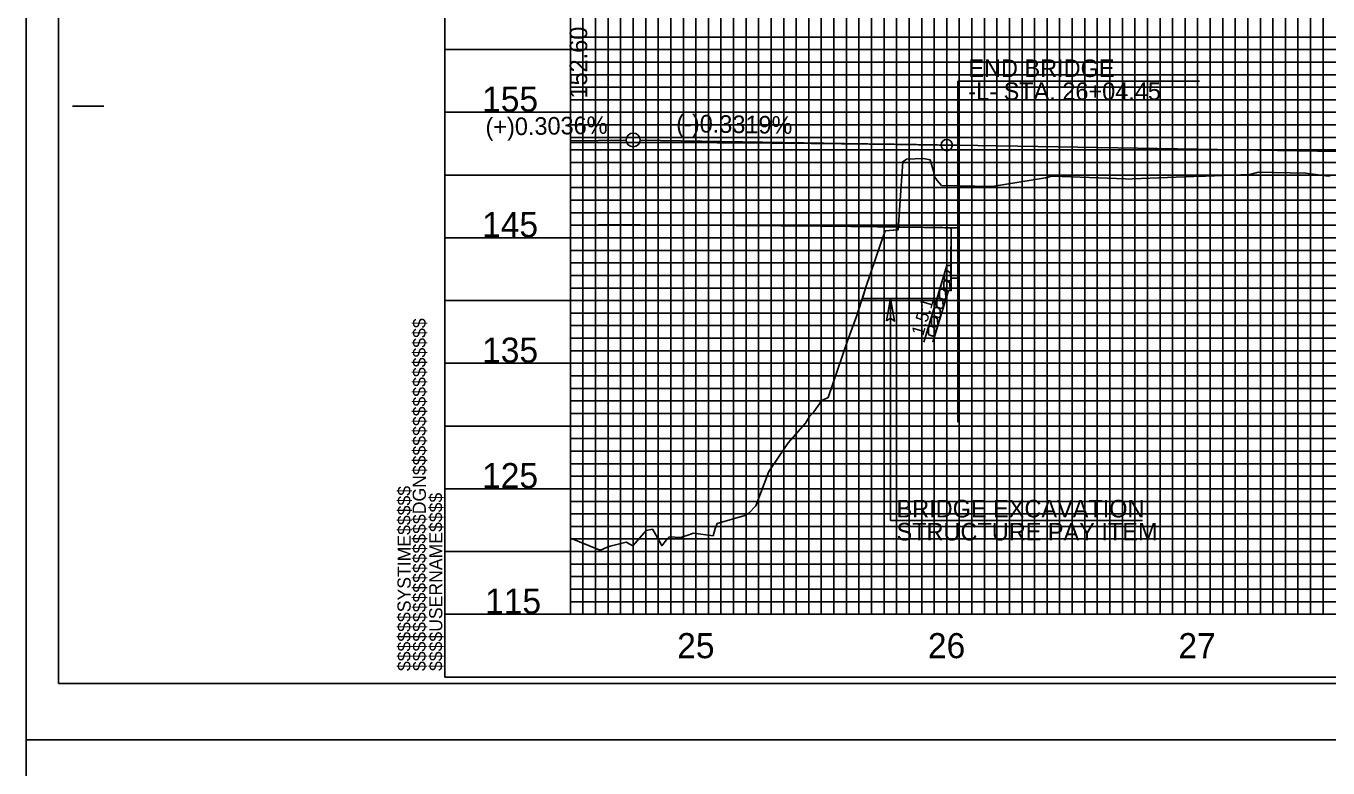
# Model space of a CAD drawing. Extents: x 573468 to 580768, y -57414 to -51768.
# Drawn here: x 578678 to 579197, y -53025 to -52729 of the extents above; entities that cross this region are included whole.
import ezdxf

# ---------------------------------------------------------------- set-up
doc = ezdxf.new("R2010")
doc.units = 0
for name, color, linetype in [('Exist Vertical Profile Ground Line', 7, 'Continuous'), ('Exist Vertical Profile Horizontal Axis Label Major', 7, 'Continuous'), ('Exist Vertical Profile Vertical Axis Label', 7, 'Continuous'), ('Prop Approach Slab Hatching', 7, 'Continuous'), ('Prop CMT Rip Rap Class B', 7, 'Continuous'), ('Prop PFL Text', 7, 'Continuous'), ('Prop Roadway Bridge', 7, 'Continuous'), ('Prop Terminator CELL', 7, 'Continuous'), ('Prop Vertical Profile Curve Label', 7, 'Continuous'), ('Prop Vertical Profile Grade', 7, 'Continuous'), ('Prop Vertical Profile Grade Label', 7, 'Continuous'), ('Prop VPI Label', 7, 'Continuous'), ('Sheet Cutting Line CELL', 7, 'Continuous'), ('Sheet DOT Grid CELL', 7, 'Continuous'), ('Sheet Layout Profile Border Port 2', 7, 'Continuous'), ('Sheet Plot Border Inside CELL', 7, 'Continuous'), ('Sheet Plot Border Outside CELL', 7, 'Continuous'), ('Sheet Profile CELL', 7, 'Continuous'), ('Sheet Profile Grid Major CELL', 7, 'Continuous'), ('Sheet Profile Grid Middle CELL', 7, 'Continuous'), ('Sheet Profile Grid Minor CELL', 7, 'Continuous')]:
    doc.layers.add(name, color=color, linetype=linetype)

msp = doc.modelspace()

# ---------------------------------------------------------------- linework, layer by layer
at = {"layer": 'Exist Vertical Profile Ground Line'}
msp.add_lwpolyline([(578895.21, -52933.21), (578906.6, -52937.82), (578907.2, -52937.92), (578907.55, -52937.89), (578908.93, -52937.19), (578911.02, -52936.43), (578917.36, -52934.84), (578919.1, -52935.81), (578920.06, -52936.26), (578925.39, -52930.2), (578927.9, -52929.68), (578928.69, -52931.01), (578931.05, -52935.23), (578931.62, -52936.26), (578933.92, -52933.39), (578934.52, -52932.7), (578939.22, -52932.91), (578940.23, -52932.62), (578940.72, -52932.42), (578941.18, -52932.25), (578944.22, -52931.2), (578952.04, -52932.24), (578952.94, -52929.43), (578953.68, -52927.34), (578964.69, -52924.14), (578966.32, -52923.29), (578969.12, -52920.38), (578974.31, -52906.72), (578982, -52895.17), (578988.93, -52887.44), (578990.56, -52884.74), (578992.21, -52882.88), (578995.41, -52878.34), (578997.99, -52877.11), (579005.59, -52854.64), (579009.42, -52844.47), (579012.95, -52833.27), (579018.64, -52816.49), (579020.62, -52810.79), (579023.82, -52810.53), (579025.81, -52810.41), (579026.5, -52800.5), (579027.66, -52783.26), (579029.19, -52782.26), (579035.98, -52781.96), (579038.56, -52782.43), (579039.95, -52787.06), (579040.21, -52788.98), (579041.45, -52790.66), (579043.15, -52792.71), (579049.57, -52792.86), (579063.37, -52793.13), (579084.61, -52789.63), (579087.12, -52789.04), (579087.64, -52789.04), (579116.5, -52790.09), (579117.51, -52790.12), (579119.3, -52790.1), (579147.13, -52788.97), (579148.33, -52788.99), (579166, -52788.28), (579169.43, -52787.38), (579188.27, -52787.84), (579196.25, -52788.86), (579197.97, -52788.85)], dxfattribs=at)
at = {"layer": 'Prop Approach Slab Hatching'}
msp.add_lwpolyline([(579041.32, -52837.67), (579011.56, -52837.67), (579012.95, -52833.27), (579018.64, -52816.49), (579020.62, -52810.79), (579025.81, -52810.41), (579025.89, -52809.32), (579046.92, -52809.55), (579046.84, -52824.6), (579045.24, -52824.6)], close=True, dxfattribs=at)
msp.add_lwpolyline([(579036.07, -52855.17), (579045.24, -52824.6), (579046.84, -52824.6), (579046.98, -52834.6), (579045.84, -52834.6), (579039.67, -52855.17)], dxfattribs=at)
at = {"layer": 'Prop CMT Rip Rap Class B'}
for points in [[(579044.53, -52826.8), (579044.37, -52827.98), (579044.37, -52830.15), (579045.88, -52830.83), (579046.88, -52830.49), (579046.72, -52827.64), (579045.71, -52826.8), (579044.53, -52826.8)], [(579044.2, -52830.7), (579044.04, -52831.87), (579044.04, -52834.05), (579045.55, -52834.72), (579046.55, -52834.39), (579046.39, -52831.54), (579045.38, -52830.7), (579044.2, -52830.7)], [(579041.43, -52837.67), (579041.27, -52838.84), (579041.27, -52841.02), (579042.78, -52841.69), (579043.78, -52841.36), (579043.62, -52838.51), (579042.61, -52837.67), (579041.43, -52837.67)], [(579042.54, -52834.07), (579042.37, -52835.24), (579042.37, -52837.42), (579043.89, -52838.09), (579044.89, -52837.75), (579044.72, -52834.9), (579043.71, -52834.07), (579042.54, -52834.07)], [(579040.33, -52841.29), (579040.17, -52842.47), (579040.17, -52844.64), (579041.68, -52845.32), (579042.68, -52844.98), (579042.52, -52842.13), (579041.51, -52841.29), (579040.33, -52841.29)], [(579038.14, -52848.69), (579037.98, -52849.87), (579037.98, -52852.04), (579039.49, -52852.72), (579040.49, -52852.38), (579040.33, -52849.53), (579039.31, -52848.69), (579038.14, -52848.69)], [(579039.27, -52844.97), (579039.11, -52846.15), (579039.11, -52848.32), (579040.62, -52849), (579041.62, -52848.66), (579041.46, -52845.81), (579040.44, -52844.97), (579039.27, -52844.97)]]:
    msp.add_lwpolyline(points, dxfattribs=at)
at = {"layer": 'Prop PFL Text'}
for p, q in [((579049.66, -52751.13), (579145.96, -52751.13)), ((579049.66, -52776.7), (579049.66, -52751.13)), ((579022.8, -52926.24), (579022.8, -52837.67)), ((579022.8, -52926.24), (579123.21, -52926.24))]:
    msp.add_line(p, q, dxfattribs=at)
at = {"layer": 'Prop Roadway Bridge'}
for p, q in [((579045.21, -52776.62), (579049.66, -52776.7)), ((579049.66, -52776.7), (579049.66, -52809.6)), ((579045.21, -52809.52), (579049.66, -52809.6)), ((579049.66, -52829.6), (579049.66, -52886.98))]:
    msp.add_line(p, q, dxfattribs=at)
msp.add_lwpolyline([(579046.91, -52829.6), (579049.66, -52829.6), (579049.66, -52809.6), (579046.91, -52809.6)], close=True, dxfattribs=at)
for points in [[(578895.21, -52775.56), (578898.21, -52775.56), (578901.21, -52775.55), (578904.21, -52775.55), (578907.21, -52775.54), (578910.21, -52775.54), (578913.21, -52775.54), (578916.21, -52775.54), (578919.21, -52775.54), (578922.21, -52775.54), (578925.21, -52775.55), (578928.21, -52775.55), (578931.21, -52775.56), (578934.21, -52775.56), (578937.21, -52775.57), (578940.21, -52775.58), (578943.21, -52775.59), (578946.21, -52775.6), (578949.21, -52775.62), (578952.21, -52775.63), (578955.21, -52775.65), (578958.21, -52775.66), (578961.21, -52775.68), (578964.21, -52775.7), (578967.21, -52775.72), (578970.21, -52775.74), (578973.21, -52775.76), (578976.21, -52775.78), (578979.21, -52775.81), (578982.21, -52775.83), (578985.21, -52775.86), (578988.21, -52775.88), (578991.21, -52775.91), (578994.21, -52775.94), (578997.21, -52775.97), (579000.21, -52776.01), (579003.21, -52776.04), (579006.21, -52776.07), (579009.21, -52776.11), (579012.21, -52776.15), (579015.21, -52776.18), (579018.21, -52776.22), (579021.21, -52776.26), (579024.21, -52776.3), (579027.21, -52776.35), (579030.21, -52776.39), (579033.21, -52776.43), (579036.21, -52776.48), (579039.21, -52776.53), (579042.21, -52776.57), (579045.21, -52776.62)], [(578895.21, -52808.46), (578898.21, -52808.46), (578901.21, -52808.45), (578904.21, -52808.45), (578907.21, -52808.44), (578910.21, -52808.44), (578913.21, -52808.44), (578916.21, -52808.44), (578919.21, -52808.44), (578922.21, -52808.44), (578925.21, -52808.45), (578928.21, -52808.45), (578931.21, -52808.46), (578934.21, -52808.46), (578937.21, -52808.47), (578940.21, -52808.48), (578943.21, -52808.49), (578946.21, -52808.5), (578949.21, -52808.52), (578952.21, -52808.53), (578955.21, -52808.55), (578958.21, -52808.56), (578961.21, -52808.58), (578964.21, -52808.6), (578967.21, -52808.62), (578970.21, -52808.64), (578973.21, -52808.66), (578976.21, -52808.68), (578979.21, -52808.71), (578982.21, -52808.73), (578985.21, -52808.76), (578988.21, -52808.78), (578991.21, -52808.81), (578994.21, -52808.84), (578997.21, -52808.87), (579000.21, -52808.91), (579003.21, -52808.94), (579006.21, -52808.97), (579009.21, -52809.01), (579012.21, -52809.05), (579015.21, -52809.08), (579018.21, -52809.12), (579021.21, -52809.16), (579024.21, -52809.2), (579027.21, -52809.25), (579030.21, -52809.29), (579033.21, -52809.33), (579036.21, -52809.38), (579039.21, -52809.43), (579042.21, -52809.47), (579045.21, -52809.52)]]:
    msp.add_spline(points, degree=3, dxfattribs=at)
at = {"layer": 'Prop Terminator CELL'}
msp.add_lwpolyline([(579021.25, -52846.67), (579022.8, -52837.67), (579024.4, -52846.72), (579022.8, -52845.57)], close=True, dxfattribs=at)
at = {"layer": 'Prop Vertical Profile Curve Label'}
msp.add_circle((579045.21, -52776.62), 2.25, dxfattribs=at)
at = {"layer": 'Prop Vertical Profile Grade'}
msp.add_line((579049.66, -52776.7), (579375.21, -52782.1), dxfattribs=at)
msp.add_spline([(578895.21, -52775.56), (578898.21, -52775.56), (578901.21, -52775.55), (578904.21, -52775.55), (578907.21, -52775.54), (578910.21, -52775.54), (578913.21, -52775.54), (578916.21, -52775.54), (578919.21, -52775.54), (578922.21, -52775.54), (578925.21, -52775.55), (578928.21, -52775.55), (578931.21, -52775.56), (578934.21, -52775.56), (578937.21, -52775.57), (578940.21, -52775.58), (578943.21, -52775.59), (578946.21, -52775.6), (578949.21, -52775.62), (578952.21, -52775.63), (578955.21, -52775.65), (578958.21, -52775.66), (578961.21, -52775.68), (578964.21, -52775.7), (578967.21, -52775.72), (578970.21, -52775.74), (578973.21, -52775.76), (578976.21, -52775.78), (578979.21, -52775.81), (578982.21, -52775.83), (578985.21, -52775.86), (578988.21, -52775.88), (578991.21, -52775.91), (578994.21, -52775.94), (578997.21, -52775.97), (579000.21, -52776.01), (579003.21, -52776.04), (579006.21, -52776.07), (579009.21, -52776.11), (579012.21, -52776.15), (579015.21, -52776.18), (579018.21, -52776.22), (579021.21, -52776.26), (579024.21, -52776.3), (579027.21, -52776.35), (579030.21, -52776.39), (579033.21, -52776.43), (579036.21, -52776.48), (579039.21, -52776.53), (579042.21, -52776.57), (579045.21, -52776.62)], degree=3, dxfattribs=at)
at = {"layer": 'Prop VPI Label'}
for p, q in [((578895.21, -52774.89), (578917.47, -52774.59)), ((579045.21, -52776.62), (578922.96, -52774.6))]:
    msp.add_line(p, q, dxfattribs=at)
msp.add_circle((578920.21, -52774.55), 2.75, dxfattribs=at)
at = {"layer": 'Sheet Cutting Line CELL'}
for p, q in [((578678.21, -51913.55), (578678.21, -53013.55)), ((578678.21, -53013.55), (580362.21, -53013.55)), ((580362.21, -53013.55), (578678.21, -53013.55)), ((578678.21, -53013.55), (578678.21, -54113.55))]:
    msp.add_line(p, q, dxfattribs=at)
at = {"layer": 'Sheet DOT Grid CELL'}
for p, q in [((578895.21, -52463.55), (578895.21, -52963.55)), ((578945.21, -52463.55), (578945.21, -52963.55)), ((578995.21, -52463.55), (578995.21, -52963.55)), ((579045.21, -52463.55), (579045.21, -52963.55)), ((579095.21, -52463.55), (579095.21, -52963.55)), ((579145.21, -52463.55), (579145.21, -52963.55)), ((579195.21, -52463.55), (579195.21, -52963.55)), ((578845.21, -52763.55), (580345.1, -52763.55)), ((578845.21, -52813.55), (580345.1, -52813.55)), ((578845.21, -52863.55), (580345.1, -52863.55)), ((578845.21, -52913.55), (580345.1, -52913.55))]:
    msp.add_line(p, q, dxfattribs=at)
at = {"layer": 'Sheet Layout Profile Border Port 2'}
msp.add_lwpolyline([(578895.21, -52463.55), (580295.21, -52463.55), (580295.21, -52963.55), (578895.21, -52963.55)], close=True, dxfattribs=at)
at = {"layer": 'Sheet Plot Border Inside CELL'}
msp.add_lwpolyline([(578691.21, -52991.1), (580357.71, -52991.1), (580357.71, -51936), (578691.21, -51936)], close=True, dxfattribs=at)
at = {"layer": 'Sheet Plot Border Outside CELL'}
for points in [[(578678.21, -53013.55), (580362.21, -53013.55), (580362.21, -51913.55), (578678.21, -51913.55)], [(578678.21, -54113.55), (580362.21, -54113.55), (580362.21, -53013.55), (578678.21, -53013.55)]]:
    msp.add_lwpolyline(points, close=True, dxfattribs=at)
at = {"layer": 'Sheet Profile CELL'}
for p, q in [((578696.71, -52761.05), (578709.21, -52761.05)), ((580345.21, -52963.55), (578845.21, -52963.55)), ((578845.21, -52988.55), (580345.21, -52988.55)), ((578845.21, -52988.55), (578845.21, -52988.55)), ((578845.21, -52988.55), (578845.21, -52988.55)), ((578845.21, -52988.55), (578845.21, -52988.55)), ((578845.21, -52988.55), (578845.21, -52988.55)), ((578845.21, -52988.55), (578845.21, -52988.55)), ((578845.21, -52988.55), (578845.21, -52988.55)), ((578845.21, -52988.55), (578845.21, -52988.55))]:
    msp.add_line(p, q, dxfattribs=at)
msp.add_lwpolyline([(580345.21, -51938.55), (578845.21, -51938.55), (578845.21, -52988.55), (580345.21, -52988.55)], close=True, dxfattribs=at)
msp.add_lwpolyline([(578882.71, -52988.55), (578882.71, -52988.55)], dxfattribs=at)
at = {"layer": 'Sheet Profile Grid Major CELL'}
msp.add_line((578845.21, -52963.55), (578845.21, -52963.55), dxfattribs=at)
for points in [[(578895.21, -52463.55), (578895.21, -52963.55), (578945.21, -52963.55), (578945.21, -52463.55), (578995.21, -52463.55), (578995.21, -52963.55), (579045.21, -52963.55), (579045.21, -52463.55), (579095.21, -52463.55), (579095.21, -52963.55), (579145.21, -52963.55), (579145.21, -52463.55), (579195.21, -52463.55), (579195.21, -52963.55), (579245.21, -52963.55)], [(580345.21, -52763.55), (578845.21, -52763.55), (578845.21, -52813.55), (580345.21, -52813.55)], [(580345.21, -52863.55), (578845.21, -52863.55), (578845.21, -52863.55), (578845.21, -52913.55), (580345.21, -52913.55)], [(580345.21, -52963.55), (578845.21, -52963.55)]]:
    msp.add_lwpolyline(points, dxfattribs=at)
at = {"layer": 'Sheet Profile Grid Middle CELL'}
for points in [[(578870.21, -52463.55), (578920.21, -52463.55), (578920.21, -52963.55), (578970.21, -52963.55), (578970.21, -52463.55), (579020.21, -52463.55), (579020.21, -52963.55), (579070.21, -52963.55), (579070.21, -52463.55), (579120.21, -52463.55), (579120.21, -52963.55), (579170.21, -52963.55), (579170.21, -52463.55), (579220.21, -52463.55)], [(580345.21, -52738.55), (578845.21, -52738.55), (578845.21, -52788.55), (580345.21, -52788.55)], [(580345.21, -52838.55), (578845.21, -52838.55), (578845.21, -52888.55), (580345.21, -52888.55)], [(580345.21, -52938.55), (578845.21, -52938.55)]]:
    msp.add_lwpolyline(points, dxfattribs=at)
at = {"layer": 'Sheet Profile Grid Minor CELL'}
for p, q in [((580295.21, -52733.55), (578895.21, -52733.55)), ((578895.21, -52743.55), (580295.21, -52743.55)), ((580295.21, -52748.55), (578895.21, -52748.55)), ((578895.21, -52753.55), (580295.21, -52753.55)), ((580295.21, -52758.55), (578895.21, -52758.55)), ((578895.21, -52768.55), (580295.21, -52768.55)), ((580295.21, -52773.55), (578895.21, -52773.55)), ((578895.21, -52778.55), (580295.21, -52778.55)), ((580295.21, -52783.55), (578895.21, -52783.55)), ((578895.21, -52793.55), (580295.21, -52793.55)), ((580295.21, -52798.55), (578895.21, -52798.55)), ((578895.21, -52803.55), (580295.21, -52803.55)), ((580295.21, -52808.55), (578895.21, -52808.55)), ((578895.21, -52818.55), (580295.21, -52818.55)), ((580295.21, -52823.55), (578895.21, -52823.55)), ((578895.21, -52828.55), (580295.21, -52828.55)), ((580295.21, -52833.55), (578895.21, -52833.55)), ((578895.21, -52843.55), (580295.21, -52843.55)), ((580295.21, -52848.55), (578895.21, -52848.55)), ((578895.21, -52853.55), (580295.21, -52853.55)), ((580295.21, -52858.55), (578895.21, -52858.55)), ((578895.21, -52868.55), (580295.21, -52868.55)), ((580295.21, -52873.55), (578895.21, -52873.55)), ((578895.21, -52878.55), (580295.21, -52878.55)), ((580295.21, -52883.55), (578895.21, -52883.55)), ((578895.21, -52893.55), (580295.21, -52893.55)), ((580295.21, -52898.55), (578895.21, -52898.55)), ((578895.21, -52903.55), (580295.21, -52903.55)), ((580295.21, -52908.55), (578895.21, -52908.55)), ((578895.21, -52918.55), (580295.21, -52918.55)), ((580295.21, -52923.55), (578895.21, -52923.55)), ((578895.21, -52928.55), (580295.21, -52928.55)), ((580295.21, -52933.55), (578895.21, -52933.55)), ((578895.21, -52943.55), (580295.21, -52943.55)), ((580295.21, -52948.55), (578895.21, -52948.55)), ((578895.21, -52953.55), (580295.21, -52953.55)), ((578895.21, -52958.55), (580295.21, -52958.55))]:
    msp.add_line(p, q, dxfattribs=at)
for points in [[(578900.21, -52463.55), (578900.21, -52963.55), (578905.21, -52963.55), (578905.21, -52463.55)], [(578910.21, -52463.55), (578910.21, -52963.55), (578915.21, -52963.55), (578915.21, -52463.55)], [(578925.21, -52463.55), (578925.21, -52963.55), (578930.21, -52963.55), (578930.21, -52463.55)], [(578935.21, -52463.55), (578935.21, -52963.55), (578940.21, -52963.55), (578950.21, -52963.55), (578955.21, -52963.55), (578955.21, -52463.55)], [(578940.21, -52963.55), (578940.21, -52463.55), (578950.21, -52463.55), (578950.21, -52963.55)], [(578960.21, -52463.55), (578960.21, -52963.55), (578965.21, -52963.55), (578965.21, -52463.55)], [(578975.21, -52463.55), (578975.21, -52963.55), (578980.21, -52963.55), (578980.21, -52463.55)], [(578985.21, -52463.55), (578985.21, -52963.55), (578990.21, -52963.55), (578990.21, -52463.55)], [(579000.21, -52463.55), (579000.21, -52963.55), (579005.21, -52963.55), (579005.21, -52463.55)], [(579010.21, -52463.55), (579010.21, -52963.55), (579015.21, -52963.55), (579015.21, -52463.55)], [(579025.21, -52463.55), (579025.21, -52963.55), (579030.21, -52963.55), (579030.21, -52463.55)], [(579035.21, -52463.55), (579035.21, -52963.55), (579040.21, -52963.55), (579040.21, -52463.55)], [(579050.21, -52463.55), (579050.21, -52963.55), (579055.21, -52963.55), (579055.21, -52463.55)], [(579060.21, -52463.55), (579060.21, -52963.55), (579065.21, -52963.55), (579065.21, -52463.55)], [(579075.21, -52463.55), (579075.21, -52963.55), (579080.21, -52963.55), (579080.21, -52463.55)], [(579085.21, -52463.55), (579085.21, -52963.55), (579090.21, -52963.55), (579090.21, -52463.55)], [(579100.21, -52463.55), (579100.21, -52963.55), (579105.21, -52963.55), (579105.21, -52463.55)], [(579110.21, -52963.55), (579115.21, -52963.55), (579115.21, -52463.55)], [(579110.21, -52463.55), (579110.21, -52963.55)], [(579125.21, -52463.55), (579125.21, -52963.55), (579130.21, -52963.55), (579130.21, -52463.55)], [(579135.21, -52463.55), (579135.21, -52963.55), (579140.21, -52963.55), (579140.21, -52463.55)], [(579150.21, -52463.55), (579150.21, -52963.55), (579155.21, -52963.55), (579155.21, -52463.55)], [(579160.21, -52463.55), (579160.21, -52963.55), (579165.21, -52963.55), (579165.21, -52463.55)], [(579175.21, -52463.55), (579175.21, -52963.55), (579180.21, -52963.55), (579180.21, -52463.55)], [(579185.21, -52463.55), (579185.21, -52963.55), (579190.21, -52963.55), (579190.21, -52463.55)]]:
    msp.add_lwpolyline(points, dxfattribs=at)

# ---------------------------------------------------------------- texts
at = {"layer": 'Exist Vertical Profile Horizontal Axis Label Major'}
for s, p in [('25', (578937.76, -52981.05)), ('26', (579037.7, -52981.05)), ('27', (579137.56, -52981.05))]:
    msp.add_text(s, height=10, dxfattribs=at).set_placement(p)
at = {"layer": 'Exist Vertical Profile Vertical Axis Label'}
for s, p in [('155', (578860, -52763.3)), ('145', (578860, -52813.3)), ('135', (578860, -52863.3)), ('125', (578860, -52913.3)), ('115', (578861.2, -52963.3))]:
    msp.add_text(s, height=10, dxfattribs=at).set_placement(p)
at = {"layer": 'Prop Approach Slab Hatching'}
msp.add_text('1.5:1', height=5, rotation=73.3008, dxfattribs=at).set_placement((579035.79, -52852.87))
at = {"layer": 'Prop PFL Text'}
for s, p in [('END BRIDGE', (579053.83, -52749.48)), ('-L- STA. 26+04.45', (579053.83, -52758.65)), ('BRIDGE EXCAVATION', (579025.2, -52924.95)), ('STRUCTURE PAY ITEM', (579025.2, -52934.13))]:
    msp.add_text(s, height=7, dxfattribs=at).set_placement(p)
at = {"layer": 'Prop Vertical Profile Grade Label'}
for s, rotation, p in [('(+)0.3036%', 0.8696, (578861.4, -52772.84)), ('(-)0.3319%', 359.0494, (578937.33, -52771.4))]:
    msp.add_text(s, height=7, rotation=rotation, dxfattribs=at).set_placement(p)
at = {"layer": 'Prop VPI Label'}
msp.add_text('152.60', height=7, rotation=90, dxfattribs=at).set_placement((578901.9, -52758.06))
at = {"layer": 'Sheet Profile CELL'}
for s, p in [('$$$$$$$$$$$$$$$$DGN$$$$$$$$$$$$$$$$', (578837.58, -52986.17)), ('$$$$$$SYSTIME$$$$$', (578831.53, -52986.17)), ('$$$$USERNAME$$$$', (578844.15, -52986.16))]:
    msp.add_text(s, height=5.25, rotation=90, dxfattribs=at).set_placement(p)

doc.saveas('drawing.dxf')
